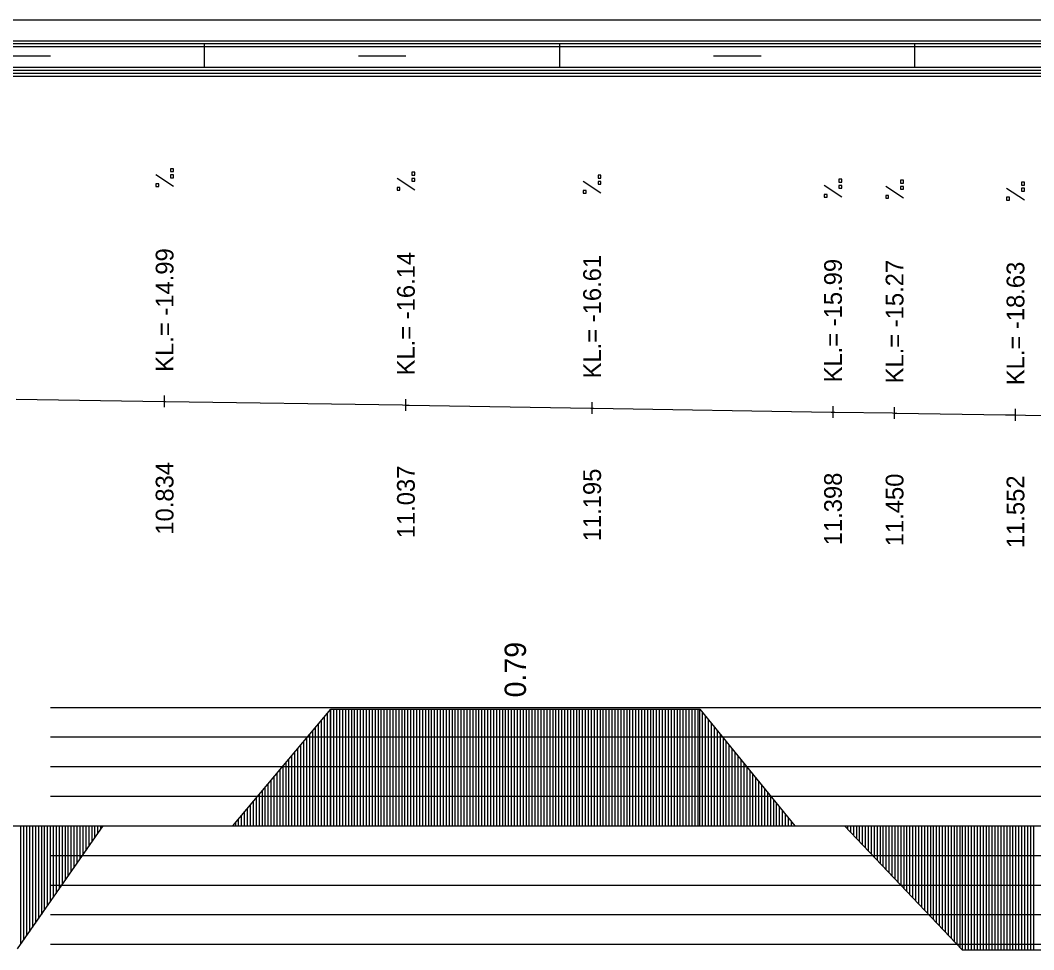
# Model space of a CAD drawing. Extents: x 2 to 10148, y 0 to 380.
# Drawn here: x 1369.4 to 1455, y 301.5 to 380 of the extents above; entities that cross this region are included whole.
import ezdxf

# ---------------------------------------------------------------- set-up
doc = ezdxf.new("R2010")
doc.units = 0
for name, color, linetype in [('NIVELETA_CARA', 7, 'Continuous'), ('NIVELETA_TEXT', 7, 'Continuous'), ('RAM', 7, 'Continuous'), ('ZRYCHL_CARA_C', 7, 'Continuous'), ('ZRYCHL_RASTR', 7, 'Continuous'), ('ZRYCHL_TEXT', 7, 'Continuous')]:
    doc.layers.add(name, color=color, linetype=linetype)

msp = doc.modelspace()

# ---------------------------------------------------------------- linework, layer by layer
at = {"layer": 'NIVELETA_CARA'}
for p, q in [((1369.105, 348.018), (1381.569, 347.828)), ((1381.569, 347.828), (1381.634, 347.827)), ((1381.634, 347.327), (1381.634, 348.327)), ((1381.634, 347.827), (1381.7, 347.826)), ((1381.7, 347.826), (1401.725, 347.526)), ((1401.725, 347.526), (1402.013, 347.521)), ((1402.013, 347.021), (1402.013, 348.021)), ((1402.013, 347.521), (1402.301, 347.517)), ((1402.301, 347.517), (1417.621, 347.269)), ((1417.738, 346.768), (1417.738, 347.768)), ((1417.621, 347.269), (1417.738, 347.268)), ((1417.738, 347.268), (1417.856, 347.266)), ((1417.856, 347.266), (1437.927, 346.932)), ((1437.927, 346.932), (1438.083, 346.93)), ((1438.083, 346.43), (1438.083, 347.43)), ((1438.083, 346.93), (1438.238, 346.927)), ((1438.238, 346.927), (1443.102, 346.849)), ((1443.102, 346.849), (1443.281, 346.847)), ((1443.281, 346.347), (1443.281, 347.347)), ((1443.281, 346.847), (1443.46, 346.844)), ((1443.46, 346.844), (1452.651, 346.704)), ((1452.651, 346.704), (1453.492, 346.691)), ((1453.492, 346.191), (1453.492, 347.191)), ((1453.492, 346.691), (1454.333, 346.675)), ((1454.333, 346.675), (1457.233, 346.621))]:
    msp.add_line(p, q, dxfattribs=at)
at = {"layer": 'NIVELETA_TEXT'}
for p, q in [((1382.382, 367.47), (1382.135, 367.47)), ((1382.135, 367.47), (1382.135, 367.227)), ((1382.135, 367.227), (1382.139, 367.223)), ((1382.135, 367.223), (1382.382, 367.223)), ((1382.382, 367.223), (1382.382, 367.47)), ((1402.761, 367.165), (1402.514, 367.165)), ((1402.514, 367.165), (1402.514, 366.922)), ((1402.761, 366.917), (1402.761, 367.165)), ((1382.381, 365.954), (1380.887, 366.945)), ((1382.382, 366.959), (1382.135, 366.959)), ((1382.135, 366.959), (1382.135, 366.716)), ((1382.135, 366.716), (1382.139, 366.711)), ((1382.135, 366.711), (1382.382, 366.711)), ((1382.382, 366.711), (1382.382, 366.959)), ((1402.76, 365.649), (1401.266, 366.639)), ((1402.514, 366.922), (1402.518, 366.917)), ((1402.514, 366.917), (1402.761, 366.917)), ((1402.761, 366.654), (1402.514, 366.654)), ((1402.514, 366.654), (1402.514, 366.411)), ((1402.514, 366.411), (1402.518, 366.406)), ((1402.514, 366.406), (1402.761, 366.406)), ((1402.761, 366.406), (1402.761, 366.654)), ((1418.485, 365.395), (1416.991, 366.385)), ((1418.486, 366.911), (1418.239, 366.911)), ((1418.239, 366.911), (1418.239, 366.668)), ((1418.239, 366.668), (1418.244, 366.663)), ((1418.239, 366.663), (1418.486, 366.663)), ((1418.486, 366.4), (1418.239, 366.4)), ((1418.239, 366.4), (1418.239, 366.157)), ((1418.486, 366.663), (1418.486, 366.911)), ((1418.486, 366.152), (1418.486, 366.4)), ((1438.83, 366.573), (1438.583, 366.573)), ((1438.583, 366.573), (1438.583, 366.33)), ((1438.583, 366.33), (1438.588, 366.325)), ((1438.583, 366.325), (1438.83, 366.325)), ((1438.83, 366.325), (1438.83, 366.573)), ((1444.029, 366.49), (1443.782, 366.49)), ((1443.782, 366.49), (1443.782, 366.247)), ((1444.029, 366.242), (1444.029, 366.49)), ((1454.24, 366.334), (1453.992, 366.334)), ((1453.992, 366.334), (1453.992, 366.091)), ((1454.24, 366.086), (1454.24, 366.334)), ((1381.135, 366.202), (1380.887, 366.202)), ((1380.887, 366.202), (1380.887, 365.959)), ((1380.887, 365.959), (1380.892, 365.954)), ((1380.887, 365.954), (1381.135, 365.954)), ((1381.135, 365.954), (1381.135, 366.202)), ((1401.513, 365.896), (1401.266, 365.896)), ((1401.266, 365.896), (1401.266, 365.653)), ((1401.266, 365.653), (1401.271, 365.649)), ((1401.266, 365.649), (1401.513, 365.649)), ((1401.513, 365.649), (1401.513, 365.896)), ((1417.239, 365.642), (1416.991, 365.642)), ((1416.991, 365.642), (1416.991, 365.399)), ((1417.239, 365.395), (1417.239, 365.642)), ((1418.239, 366.157), (1418.244, 366.152)), ((1418.239, 366.152), (1418.486, 366.152)), ((1438.829, 365.057), (1437.336, 366.048)), ((1438.83, 366.062), (1438.583, 366.062)), ((1438.583, 366.062), (1438.583, 365.819)), ((1438.583, 365.819), (1438.588, 365.814)), ((1438.583, 365.814), (1438.83, 365.814)), ((1438.83, 365.814), (1438.83, 366.062)), ((1444.028, 364.974), (1442.534, 365.964)), ((1443.782, 366.247), (1443.786, 366.242)), ((1443.782, 366.242), (1444.029, 366.242)), ((1444.029, 365.979), (1443.782, 365.979)), ((1443.782, 365.979), (1443.782, 365.736)), ((1443.782, 365.736), (1443.786, 365.731)), ((1443.782, 365.731), (1444.029, 365.731)), ((1444.029, 365.731), (1444.029, 365.979)), ((1454.238, 364.818), (1452.745, 365.809)), ((1453.992, 366.091), (1453.997, 366.086)), ((1453.992, 366.086), (1454.24, 366.086)), ((1454.24, 365.823), (1453.992, 365.823)), ((1453.992, 365.823), (1453.992, 365.58)), ((1453.992, 365.58), (1453.997, 365.575)), ((1453.992, 365.575), (1454.24, 365.575)), ((1454.24, 365.575), (1454.24, 365.823)), ((1416.991, 365.399), (1416.996, 365.395)), ((1416.991, 365.395), (1417.239, 365.395)), ((1437.583, 365.304), (1437.336, 365.304)), ((1437.336, 365.304), (1437.336, 365.062)), ((1437.336, 365.062), (1437.34, 365.057)), ((1437.336, 365.057), (1437.583, 365.057)), ((1437.583, 365.057), (1437.583, 365.304)), ((1442.781, 365.221), (1442.534, 365.221)), ((1442.534, 365.221), (1442.534, 364.978)), ((1442.534, 364.978), (1442.539, 364.974)), ((1442.534, 364.974), (1442.781, 364.974)), ((1442.781, 364.974), (1442.781, 365.221)), ((1452.992, 365.065), (1452.745, 365.065)), ((1452.745, 365.065), (1452.745, 364.823)), ((1452.745, 364.823), (1452.749, 364.818)), ((1452.745, 364.818), (1452.992, 364.818)), ((1452.992, 364.818), (1452.992, 365.065))]:
    msp.add_line(p, q, dxfattribs=at)
at = {"layer": 'RAM'}
for p, q in [((1850.829, 380), (1245.39, 380)), ((1850.829, 378.25), (1245.39, 378.25)), ((1850.829, 378), (1245.39, 378)), ((1850.829, 377.75), (1245.39, 377.75)), ((1385, 376), (1385, 378)), ((1415, 376), (1415, 378)), ((1445, 376), (1445, 378)), ((1368, 377), (1372, 377)), ((1398, 377), (1402, 377)), ((1428, 377), (1432, 377)), ((1850.829, 376), (1245.39, 376)), ((1850.829, 375.75), (1245.39, 375.75)), ((1850.829, 375.5), (1245.39, 375.5)), ((1850.829, 375.25), (1245.39, 375.25))]:
    msp.add_line(p, q, dxfattribs=at)
at = {"layer": 'ZRYCHL_CARA_C'}
for p, q in [((1387.389, 312), (1395.685, 321.84)), ((1395.685, 312), (1395.685, 321.84)), ((1395.685, 321.84), (1426.821, 321.84)), ((1395.935, 312), (1395.935, 321.84)), ((1396.185, 312), (1396.185, 321.84)), ((1396.435, 312), (1396.435, 321.84)), ((1396.685, 312), (1396.685, 321.84)), ((1396.935, 312), (1396.935, 321.84)), ((1397.185, 312), (1397.185, 321.84)), ((1397.435, 312), (1397.435, 321.84)), ((1397.685, 312), (1397.685, 321.84)), ((1397.935, 312), (1397.935, 321.84)), ((1398.185, 312), (1398.185, 321.84)), ((1398.435, 312), (1398.435, 321.84)), ((1398.685, 312), (1398.685, 321.84)), ((1398.935, 312), (1398.935, 321.84)), ((1399.185, 312), (1399.185, 321.84)), ((1399.435, 312), (1399.435, 321.84)), ((1399.685, 312), (1399.685, 321.84)), ((1399.935, 312), (1399.935, 321.84)), ((1400.185, 312), (1400.185, 321.84)), ((1400.435, 312), (1400.435, 321.84)), ((1400.685, 312), (1400.685, 321.84)), ((1400.935, 312), (1400.935, 321.84)), ((1401.185, 312), (1401.185, 321.84)), ((1401.435, 312), (1401.435, 321.84)), ((1401.685, 312), (1401.685, 321.84)), ((1401.935, 312), (1401.935, 321.84)), ((1402.185, 312), (1402.185, 321.84)), ((1402.435, 312), (1402.435, 321.84)), ((1402.685, 312), (1402.685, 321.84)), ((1402.935, 312), (1402.935, 321.84)), ((1403.185, 312), (1403.185, 321.84)), ((1403.435, 312), (1403.435, 321.84)), ((1403.685, 312), (1403.685, 321.84)), ((1403.935, 312), (1403.935, 321.84)), ((1404.185, 312), (1404.185, 321.84)), ((1404.435, 312), (1404.435, 321.84)), ((1404.685, 312), (1404.685, 321.84)), ((1404.935, 312), (1404.935, 321.84)), ((1405.185, 312), (1405.185, 321.84)), ((1405.435, 312), (1405.435, 321.84)), ((1405.685, 312), (1405.685, 321.84)), ((1405.935, 312), (1405.935, 321.84)), ((1406.185, 312), (1406.185, 321.84)), ((1406.435, 312), (1406.435, 321.84)), ((1406.685, 312), (1406.685, 321.84)), ((1406.935, 312), (1406.935, 321.84)), ((1407.185, 312), (1407.185, 321.84)), ((1407.435, 312), (1407.435, 321.84)), ((1407.685, 312), (1407.685, 321.84)), ((1407.935, 312), (1407.935, 321.84)), ((1408.185, 312), (1408.185, 321.84)), ((1408.435, 312), (1408.435, 321.84)), ((1408.685, 312), (1408.685, 321.84)), ((1408.935, 312), (1408.935, 321.84)), ((1409.185, 312), (1409.185, 321.84)), ((1409.435, 312), (1409.435, 321.84)), ((1409.685, 312), (1409.685, 321.84)), ((1409.935, 312), (1409.935, 321.84)), ((1410.185, 312), (1410.185, 321.84)), ((1410.435, 312), (1410.435, 321.84)), ((1410.685, 312), (1410.685, 321.84)), ((1410.935, 312), (1410.935, 321.84)), ((1411.185, 312), (1411.185, 321.84)), ((1411.435, 312), (1411.435, 321.84)), ((1411.685, 312), (1411.685, 321.84)), ((1411.935, 312), (1411.935, 321.84)), ((1412.185, 312), (1412.185, 321.84)), ((1412.435, 312), (1412.435, 321.84)), ((1412.685, 312), (1412.685, 321.84)), ((1412.935, 312), (1412.935, 321.84)), ((1413.185, 312), (1413.185, 321.84)), ((1413.435, 312), (1413.435, 321.84)), ((1413.685, 312), (1413.685, 321.84)), ((1413.935, 312), (1413.935, 321.84)), ((1414.185, 312), (1414.185, 321.84)), ((1414.435, 312), (1414.435, 321.84)), ((1414.685, 312), (1414.685, 321.84)), ((1414.935, 312), (1414.935, 321.84)), ((1415.185, 312), (1415.185, 321.84)), ((1415.435, 312), (1415.435, 321.84)), ((1415.685, 312), (1415.685, 321.84)), ((1415.935, 312), (1415.935, 321.84)), ((1416.185, 312), (1416.185, 321.84)), ((1416.435, 312), (1416.435, 321.84)), ((1416.685, 312), (1416.685, 321.84)), ((1416.935, 312), (1416.935, 321.84)), ((1417.185, 312), (1417.185, 321.84)), ((1417.435, 312), (1417.435, 321.84)), ((1417.685, 312), (1417.685, 321.84)), ((1417.935, 312), (1417.935, 321.84)), ((1418.185, 312), (1418.185, 321.84)), ((1418.435, 312), (1418.435, 321.84)), ((1418.685, 312), (1418.685, 321.84)), ((1418.935, 312), (1418.935, 321.84)), ((1419.185, 312), (1419.185, 321.84)), ((1419.435, 312), (1419.435, 321.84)), ((1419.685, 312), (1419.685, 321.84)), ((1419.935, 312), (1419.935, 321.84)), ((1420.185, 312), (1420.185, 321.84)), ((1420.435, 312), (1420.435, 321.84)), ((1420.685, 312), (1420.685, 321.84)), ((1420.935, 312), (1420.935, 321.84)), ((1421.185, 312), (1421.185, 321.84)), ((1421.435, 312), (1421.435, 321.84)), ((1421.685, 312), (1421.685, 321.84)), ((1421.935, 312), (1421.935, 321.84)), ((1422.185, 312), (1422.185, 321.84)), ((1422.435, 312), (1422.435, 321.84)), ((1422.685, 312), (1422.685, 321.84)), ((1422.935, 312), (1422.935, 321.84)), ((1423.185, 312), (1423.185, 321.84)), ((1423.435, 312), (1423.435, 321.84)), ((1423.685, 312), (1423.685, 321.84)), ((1423.935, 312), (1423.935, 321.84)), ((1424.185, 312), (1424.185, 321.84)), ((1424.435, 312), (1424.435, 321.84)), ((1424.685, 312), (1424.685, 321.84)), ((1424.935, 312), (1424.935, 321.84)), ((1425.185, 312), (1425.185, 321.84)), ((1425.435, 312), (1425.435, 321.84)), ((1425.685, 312), (1425.685, 321.84)), ((1425.935, 312), (1425.935, 321.84)), ((1426.185, 312), (1426.185, 321.84)), ((1426.435, 312), (1426.435, 321.84)), ((1426.685, 312), (1426.685, 321.84)), ((1426.821, 312), (1426.821, 321.84)), ((1426.821, 321.84), (1434.86, 312)), ((1395.139, 312), (1395.139, 321.193)), ((1395.389, 312), (1395.389, 321.489)), ((1395.639, 312), (1395.639, 321.786)), ((1427.071, 312), (1427.071, 321.534)), ((1427.321, 312), (1427.321, 321.228)), ((1394.389, 312), (1394.389, 320.303)), ((1394.639, 312), (1394.639, 320.6)), ((1394.889, 312), (1394.889, 320.896)), ((1427.571, 312), (1427.571, 320.922)), ((1427.821, 312), (1427.821, 320.616)), ((1428.071, 312), (1428.071, 320.31)), ((1393.639, 312), (1393.639, 319.413)), ((1393.889, 312), (1393.889, 319.71)), ((1394.139, 312), (1394.139, 320.006)), ((1428.321, 312), (1428.321, 320.004)), ((1428.571, 312), (1428.571, 319.698)), ((1428.821, 312), (1428.821, 319.392)), ((1392.889, 312), (1392.889, 318.524)), ((1393.139, 312), (1393.139, 318.82)), ((1393.389, 312), (1393.389, 319.117)), ((1429.071, 312), (1429.071, 319.086)), ((1429.321, 312), (1429.321, 318.78)), ((1429.571, 312), (1429.571, 318.474)), ((1392.139, 312), (1392.139, 317.634)), ((1392.389, 312), (1392.389, 317.931)), ((1392.639, 312), (1392.639, 318.227)), ((1429.821, 312), (1429.821, 318.168)), ((1430.071, 312), (1430.071, 317.862)), ((1430.321, 312), (1430.321, 317.556)), ((1391.389, 312), (1391.389, 316.745)), ((1391.639, 312), (1391.639, 317.041)), ((1391.889, 312), (1391.889, 317.338)), ((1430.571, 312), (1430.571, 317.25)), ((1430.821, 312), (1430.821, 316.944)), ((1390.639, 312), (1390.639, 315.855)), ((1390.889, 312), (1390.889, 316.151)), ((1391.139, 312), (1391.139, 316.448)), ((1431.071, 312), (1431.071, 316.638)), ((1431.321, 312), (1431.321, 316.332)), ((1431.571, 312), (1431.571, 316.026)), ((1389.889, 312), (1389.889, 314.965)), ((1390.139, 312), (1390.139, 315.262)), ((1390.389, 312), (1390.389, 315.558)), ((1431.821, 312), (1431.821, 315.72)), ((1432.071, 312), (1432.071, 315.414)), ((1432.321, 312), (1432.321, 315.108)), ((1389.389, 312), (1389.389, 314.372)), ((1389.639, 312), (1389.639, 314.669)), ((1432.571, 312), (1432.571, 314.802)), ((1432.821, 312), (1432.821, 314.496)), ((1433.071, 312), (1433.071, 314.19)), ((1388.639, 312), (1388.639, 313.483)), ((1388.889, 312), (1388.889, 313.779)), ((1389.139, 312), (1389.139, 314.076)), ((1433.321, 312), (1433.321, 313.884)), ((1433.571, 312), (1433.571, 313.578)), ((1433.821, 312), (1433.821, 313.272)), ((1387.889, 312), (1387.889, 312.593)), ((1388.139, 312), (1388.139, 312.89)), ((1388.389, 312), (1388.389, 313.186)), ((1434.071, 312), (1434.071, 312.966)), ((1434.321, 312), (1434.321, 312.66)), ((1245.39, 312), (1850.829, 312)), ((1369.226, 301.618), (1376.436, 312)), ((1369.476, 312), (1369.476, 301.978)), ((1369.726, 312), (1369.726, 302.338)), ((1369.976, 312), (1369.976, 302.698)), ((1370.226, 312), (1370.226, 303.058)), ((1370.476, 312), (1370.476, 303.418)), ((1370.726, 312), (1370.726, 303.778)), ((1370.976, 312), (1370.976, 304.138)), ((1371.226, 312), (1371.226, 304.498)), ((1371.476, 312), (1371.476, 304.858)), ((1371.726, 312), (1371.726, 305.218)), ((1371.976, 312), (1371.976, 305.578)), ((1372.226, 312), (1372.226, 305.938)), ((1372.476, 312), (1372.476, 306.298)), ((1372.726, 312), (1372.726, 306.658)), ((1372.976, 312), (1372.976, 307.018)), ((1373.226, 312), (1373.226, 307.378)), ((1373.476, 312), (1373.476, 307.738)), ((1373.726, 312), (1373.726, 308.098)), ((1373.976, 312), (1373.976, 308.458)), ((1374.226, 312), (1374.226, 308.818)), ((1374.476, 312), (1374.476, 309.178)), ((1374.726, 312), (1374.726, 309.538)), ((1374.976, 312), (1374.976, 309.898)), ((1375.226, 312), (1375.226, 310.258)), ((1375.476, 312), (1375.476, 310.618)), ((1375.726, 312), (1375.726, 310.978)), ((1375.976, 312), (1375.976, 311.338)), ((1376.226, 312), (1376.226, 311.698)), ((1387.639, 312), (1387.639, 312.297)), ((1434.571, 312), (1434.571, 312.354)), ((1434.821, 312), (1434.821, 312.048)), ((1439.051, 312), (1449.001, 301.539)), ((1439.301, 312), (1439.301, 311.737)), ((1439.551, 312), (1439.551, 311.474)), ((1439.801, 312), (1439.801, 311.211)), ((1440.051, 312), (1440.051, 310.949)), ((1440.301, 312), (1440.301, 310.686)), ((1440.551, 312), (1440.551, 310.423)), ((1440.801, 312), (1440.801, 310.16)), ((1441.051, 312), (1441.051, 309.897)), ((1441.301, 312), (1441.301, 309.634)), ((1441.551, 312), (1441.551, 309.372)), ((1441.801, 312), (1441.801, 309.109)), ((1442.051, 312), (1442.051, 308.846)), ((1442.301, 312), (1442.301, 308.583)), ((1442.551, 312), (1442.551, 308.32)), ((1442.801, 312), (1442.801, 308.057)), ((1443.051, 312), (1443.051, 307.795)), ((1443.301, 312), (1443.301, 307.532)), ((1443.551, 312), (1443.551, 307.269)), ((1443.801, 312), (1443.801, 307.006)), ((1444.051, 312), (1444.051, 306.743)), ((1444.301, 312), (1444.301, 306.48)), ((1444.551, 312), (1444.551, 306.218)), ((1444.801, 312), (1444.801, 305.955)), ((1445.051, 312), (1445.051, 305.692)), ((1445.301, 312), (1445.301, 305.429)), ((1445.551, 312), (1445.551, 305.166)), ((1445.801, 312), (1445.801, 304.903)), ((1446.051, 312), (1446.051, 304.641)), ((1446.301, 312), (1446.301, 304.378)), ((1446.551, 312), (1446.551, 304.115)), ((1446.801, 312), (1446.801, 303.852)), ((1447.051, 312), (1447.051, 303.589)), ((1447.301, 312), (1447.301, 303.326)), ((1447.551, 312), (1447.551, 303.064)), ((1447.801, 312), (1447.801, 302.801)), ((1448.051, 312), (1448.051, 302.538)), ((1448.301, 312), (1448.301, 302.275)), ((1448.551, 312), (1448.551, 302.012)), ((1448.801, 312), (1448.801, 301.749)), ((1449.001, 312), (1449.001, 301.539)), ((1449.251, 312), (1449.251, 301.539)), ((1449.501, 312), (1449.501, 301.539)), ((1449.751, 312), (1449.751, 301.539)), ((1450.001, 312), (1450.001, 301.539)), ((1450.251, 312), (1450.251, 301.539)), ((1450.501, 312), (1450.501, 301.539)), ((1450.751, 312), (1450.751, 301.539)), ((1451.001, 312), (1451.001, 301.539)), ((1451.251, 312), (1451.251, 301.539)), ((1451.501, 312), (1451.501, 301.539)), ((1451.751, 312), (1451.751, 301.539)), ((1452.001, 312), (1452.001, 301.539)), ((1452.251, 312), (1452.251, 301.539)), ((1452.501, 312), (1452.501, 301.539)), ((1452.751, 312), (1452.751, 301.539)), ((1453.001, 312), (1453.001, 301.539)), ((1453.251, 312), (1453.251, 301.539)), ((1453.501, 312), (1453.501, 301.539)), ((1453.751, 312), (1453.751, 301.539)), ((1454.001, 312), (1454.001, 301.539)), ((1454.251, 312), (1454.251, 301.539)), ((1454.501, 312), (1454.501, 301.539)), ((1454.751, 312), (1454.751, 301.539)), ((1455.001, 312), (1455.001, 301.539)), ((1449.001, 301.539), (1504.846, 301.539))]:
    msp.add_line(p, q, dxfattribs=at)
at = {"layer": 'ZRYCHL_RASTR'}
for p, q in [((1372, 322), (1579.353, 322)), ((1372, 319.5), (1579.328, 319.5)), ((1372, 317), (1579.278, 317)), ((1372, 314.5), (1579.253, 314.5)), ((1372, 309.5), (1579.065, 309.5)), ((1372, 307), (1578.989, 307)), ((1372, 304.5), (1578.889, 304.5)), ((1372, 302), (1578.738, 302))]:
    msp.add_line(p, q, dxfattribs=at)

# ---------------------------------------------------------------- texts
at = {"layer": 'NIVELETA_TEXT'}
for s, p in [('KL.= -14.99', (1382.384, 350.327)), ('KL.= -16.14', (1402.763, 350.021)), ('KL.= -16.61', (1418.488, 349.768)), ('KL.= -15.99', (1438.833, 349.43)), ('KL.= -15.27', (1444.031, 349.347)), ('KL.= -18.63', (1454.242, 349.191)), ('10.834', (1382.384, 336.577)), ('11.037', (1402.763, 336.271)), ('11.195', (1418.488, 336.018)), ('11.398', (1438.833, 335.68)), ('11.450', (1444.031, 335.597)), ('11.552', (1454.242, 335.441))]:
    msp.add_text(s, height=1.5, rotation=90, dxfattribs=at).set_placement(p)
at = {"layer": 'ZRYCHL_TEXT'}
msp.add_text('0.79', height=1.8, rotation=90, dxfattribs=at).set_placement((1412.153, 322.84))

doc.saveas('drawing.dxf')
